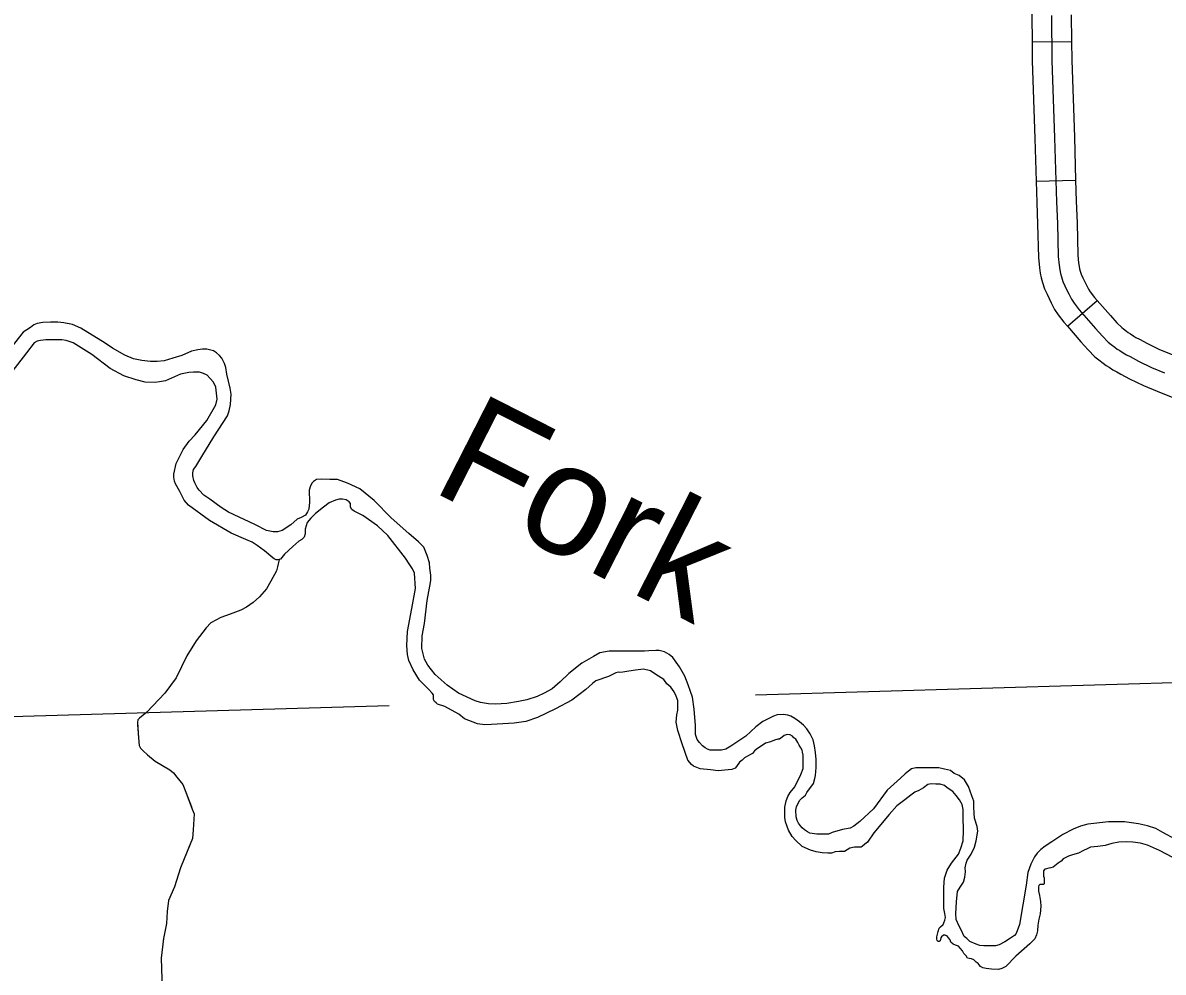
# Model space of a CAD drawing. Extents: x 1084508 to 1142749, y 1057638 to 1093403.
# Drawn here: x 1113074 to 1114434, y 1068936 to 1070069 of the extents above; entities that cross this region are included whole.
import ezdxf

# ---------------------------------------------------------------- set-up
doc = ezdxf.new("R2010")
doc.units = 0
for name, color, linetype in [('Level 32', 7, 'Continuous'), ('Level 35', 7, 'Continuous'), ('Level 43', 7, 'Continuous'), ('Level 5', 7, 'Continuous')]:
    doc.layers.add(name, color=color, linetype=linetype)

msp = doc.modelspace()

# ---------------------------------------------------------------- linework, layer by layer
at = {"layer": 'Level 32'}
for p, q in [((1114277.5, 1070046.2), (1114324.6, 1070046.6)), ((1114282.5, 1069880.1), (1114329.5, 1069881.4)), ((1114319.7, 1069707), (1114355.2, 1069737.9))]:
    msp.add_line(p, q, dxfattribs=at)
for points in [[(1114201.7, 1070105.9), (1114235.3, 1070105.6), (1114256.4, 1070105.4), (1114265.4, 1070105.4), (1114267.6, 1070105.3), (1114268.7, 1070105), (1114270, 1070104.6), (1114271.9, 1070103.8), (1114272.1, 1070103.7), (1114272.2, 1070103.7), (1114272.9, 1070102.3), (1114273.7, 1070100.7), (1114274.3, 1070099.4), (1114274.7, 1070098.5), (1114274.8, 1070098.1), (1114275.4, 1070096.2), (1114275.8, 1070094), (1114276.5, 1070089.1), (1114277.2, 1070077.2), (1114277.5, 1070046.2)], [(1114300.7, 1070077.9), (1114301.2, 1070024.2), (1114304.5, 1069931.7), (1114306.8, 1069855.3), (1114307.8, 1069829.6), (1114308.6, 1069790.4), (1114309.8, 1069779.8), (1114310.6, 1069774.3), (1114311.4, 1069770.1), (1114312.5, 1069766.1), (1114314.4, 1069760.3), (1114316.8, 1069755.2), (1114319.1, 1069749.9), (1114321.3, 1069745.6), (1114322.8, 1069742.7), (1114324.7, 1069739.2), (1114327.8, 1069734.5), (1114333.8, 1069726.6), (1114353.3, 1069704.2), (1114361.6, 1069695.2), (1114368.5, 1069688.1), (1114371.9, 1069685.3), (1114376.1, 1069682), (1114379.1, 1069679.9), (1114382.1, 1069678), (1114386.4, 1069675.3), (1114390, 1069673.1), (1114394.7, 1069670.8), (1114404.6, 1069665.4), (1114420.1, 1069657.7), (1114435.7, 1069651.5)], [(1114324.3, 1070078.7), (1114324.6, 1070046.6)], [(1114277.5, 1070046.2), (1114277.7, 1070023.7), (1114281, 1069931), (1114282.5, 1069880.1)], [(1114324.6, 1070046.6), (1114324.8, 1070024.7), (1114328, 1069932.5), (1114329.5, 1069881.4)], [(1114282.5, 1069880.1), (1114283.2, 1069854.5), (1114284.2, 1069828.9), (1114285.1, 1069788.9), (1114286.4, 1069776.7), (1114287.4, 1069770.3), (1114288.4, 1069764.8), (1114290, 1069759.3), (1114292.4, 1069751.7), (1114295.4, 1069745.4), (1114297.8, 1069740), (1114300.2, 1069735), (1114302, 1069731.7), (1114304.5, 1069727), (1114308.7, 1069720.8), (1114315.5, 1069711.8), (1114319.7, 1069707)], [(1114329.5, 1069881.4), (1114330.3, 1069856.1), (1114331.3, 1069830.4), (1114332.1, 1069791.9), (1114333.1, 1069782.9), (1114333.8, 1069778.2), (1114334.3, 1069775.4), (1114335, 1069772.9), (1114336.3, 1069769), (1114338.2, 1069765), (1114340.5, 1069759.9), (1114342.3, 1069756.1), (1114343.6, 1069753.7), (1114344.8, 1069751.3), (1114346.9, 1069748.3), (1114352.1, 1069741.5), (1114355.2, 1069737.9)], [(1114355.2, 1069737.9), (1114370.9, 1069719.9), (1114378.8, 1069711.3), (1114384.5, 1069705.4), (1114386.5, 1069703.8), (1114390.1, 1069701), (1114392.2, 1069699.5), (1114394.8, 1069697.9), (1114398.8, 1069695.3), (1114401.4, 1069693.8), (1114405.7, 1069691.6), (1114415.4, 1069686.3), (1114429.6, 1069679.3), (1114444.5, 1069673.4), (1114484, 1069657.2)], [(1114319.7, 1069707), (1114335.8, 1069688.5), (1114344.4, 1069679.1), (1114352.5, 1069670.7), (1114357.3, 1069666.8), (1114362.2, 1069663.1), (1114366.1, 1069660.3), (1114369.5, 1069658.2), (1114374, 1069655.2), (1114378.7, 1069652.5), (1114383.6, 1069650), (1114393.7, 1069644.5), (1114410.5, 1069636.2), (1114426.9, 1069629.7), (1114466.2, 1069613.6)]]:
    msp.add_lwpolyline(points, dxfattribs=at)
at = {"layer": 'Level 35'}
for points in [[(1113276.4, 1069528.5), (1113276.4, 1069532), (1113277.4, 1069536.2), (1113280.1, 1069539.7), (1113287.5, 1069551.6), (1113301.5, 1069575.2), (1113318, 1069600.1), (1113319.8, 1069606.2), (1113321.4, 1069613.7), (1113322.2, 1069626.1), (1113321.2, 1069633), (1113317.2, 1069649.7), (1113316.1, 1069657.9), (1113314.3, 1069662.7), (1113311.1, 1069669.1), (1113308.4, 1069672.3), (1113305, 1069675.4), (1113301.3, 1069677.6), (1113293.3, 1069679.7), (1113288, 1069679.7), (1113282.7, 1069678.9), (1113275, 1069677.3), (1113263.6, 1069672.3), (1113252.8, 1069668.8), (1113242.4, 1069665.9), (1113234, 1069665.1), (1113226.3, 1069665.1), (1113215.9, 1069666.2), (1113205.9, 1069668.3), (1113195.3, 1069672.5), (1113180.9, 1069681), (1113171.9, 1069686.8), (1113143, 1069704.9), (1113133, 1069709.1), (1113122.6, 1069711), (1113115.7, 1069712), (1113107, 1069712), (1113097.5, 1069711.5), (1113091.1, 1069710.2), (1113087.1, 1069708.6), (1113083.1, 1069705.7), (1113074.1, 1069700.1), (1113053.7, 1069673.9)], [(1113305.5, 1069620), (1113304, 1069634.3), (1113301.2, 1069640.5), (1113297.2, 1069644.7), (1113293.5, 1069648.5), (1113289.2, 1069650.7), (1113284.7, 1069652.2), (1113277.5, 1069652.2), (1113271.8, 1069652), (1113262, 1069650), (1113251, 1069645.2), (1113243.8, 1069642), (1113236.8, 1069640.7), (1113231.6, 1069640), (1113219.8, 1069640.5), (1113209.1, 1069643), (1113194.4, 1069648), (1113177.9, 1069656.5), (1113156.2, 1069673.2), (1113133.7, 1069687.2), (1113125.7, 1069690.2), (1113120.5, 1069690.9), (1113113.8, 1069690.9), (1113107.8, 1069690.9), (1113101.3, 1069690.9), (1113094.8, 1069689.9), (1113090.8, 1069689.2), (1113087.3, 1069687.2), (1113078.1, 1069675.5), (1113039.9, 1069626.3)], [(1113530.3, 1069430.3), (1113509, 1069457.4), (1113496.8, 1069468.8), (1113479.4, 1069481.3), (1113469.2, 1069486.5), (1113466.1, 1069488.5), (1113464.7, 1069491), (1113464.7, 1069492.9), (1113464.7, 1069495.4), (1113463.1, 1069497.6), (1113459.5, 1069499.8), (1113455, 1069500.9), (1113451.2, 1069500.7), (1113446.7, 1069499.5), (1113439.2, 1069496.5), (1113432.6, 1069491), (1113422.9, 1069483.5), (1113417.4, 1069477.9), (1113412.9, 1069472.7), (1113410.7, 1069464.9), (1113410.4, 1069459.4), (1113409.3, 1069455.2), (1113406.6, 1069452.7), (1113403.2, 1069450.8), (1113396, 1069444.1), (1113386.1, 1069435.3), (1113381.1, 1069429.2), (1113377.9, 1069428.5), (1113375.9, 1069428.5), (1113373.6, 1069429.7), (1113370.1, 1069432.5), (1113366.9, 1069435.2), (1113361.9, 1069439.2), (1113353.4, 1069445.5), (1113347.2, 1069449.4), (1113339.9, 1069452.7), (1113322.4, 1069460.2), (1113296.5, 1069475.2), (1113271.3, 1069493.4), (1113266.3, 1069499.6), (1113261, 1069509.9), (1113256, 1069518.9), (1113254.8, 1069522.4), (1113254, 1069526.9), (1113254, 1069530.4), (1113256.8, 1069543.3), (1113265, 1069560.1), (1113272.3, 1069569.8), (1113279.3, 1069577.3), (1113293.2, 1069594.5), (1113304.2, 1069613.3), (1113305.5, 1069620)], [(1113613.5, 1069260.3), (1113593.3, 1069269.4), (1113580.1, 1069278.9), (1113565.8, 1069291.7), (1113556.7, 1069302.6), (1113553, 1069309.7), (1113549.9, 1069322.6), (1113550.1, 1069337.5), (1113553, 1069352.3), (1113555.9, 1069380), (1113559.3, 1069396.9), (1113560.4, 1069403.5), (1113560.4, 1069410), (1113559.3, 1069418.3), (1113558.7, 1069424.9), (1113556.1, 1069433.5), (1113552.1, 1069443.5), (1113545.6, 1069449.8), (1113534.4, 1069459.8), (1113513.3, 1069478.3), (1113493, 1069499.2), (1113475.6, 1069513.2), (1113461, 1069520), (1113449.3, 1069524.3), (1113439.9, 1069524.3), (1113430.5, 1069524.6), (1113424.2, 1069524), (1113420.5, 1069522), (1113419, 1069520.3), (1113416.8, 1069516.6), (1113415.3, 1069511.5), (1113415.6, 1069497.2), (1113414.8, 1069488.9), (1113413.3, 1069485.5), (1113410.8, 1069481.8), (1113405.9, 1069478.9), (1113401, 1069476.9), (1113393.5, 1069470.2), (1113383.2, 1069463.3), (1113377.6, 1069461.7), (1113372.3, 1069461.7), (1113364.6, 1069463.3), (1113350.6, 1069470.5), (1113319, 1069485.1), (1113310.3, 1069490.6), (1113297, 1069500.7), (1113289.6, 1069505.7), (1113284.3, 1069511.6), (1113281.7, 1069514.8), (1113279, 1069520.1), (1113277.7, 1069523), (1113276.4, 1069528.5)], [(1113846.6, 1069276.5), (1113841.9, 1069280.4), (1113838.3, 1069285.4), (1113828.9, 1069291.5), (1113822.5, 1069295.9), (1113814.2, 1069298.1), (1113804.5, 1069296.8), (1113796.5, 1069295.6), (1113789.5, 1069294.3), (1113785.7, 1069294), (1113784.3, 1069294.3), (1113781.2, 1069293.7), (1113778.7, 1069292.3), (1113772.4, 1069289.3), (1113757.4, 1069284), (1113753.3, 1069280.7), (1113745.2, 1069273.8), (1113728.6, 1069261), (1113709, 1069250.5), (1113687.6, 1069240.2), (1113673.8, 1069235.3), (1113659.7, 1069233.6), (1113646.4, 1069232.8), (1113632.8, 1069231.7), (1113624.8, 1069231.4), (1113616.2, 1069232.8), (1113600.7, 1069238.6), (1113593.8, 1069244.4), (1113577.1, 1069253.3), (1113568.6, 1069256.3), (1113566.9, 1069257.7), (1113565, 1069259.4), (1113563.6, 1069261.9), (1113563.6, 1069263.5), (1113563.6, 1069264.9), (1113563.6, 1069267.1), (1113561.9, 1069269.1), (1113557.5, 1069274), (1113547, 1069284.6), (1113539.5, 1069297), (1113534.2, 1069308.4), (1113532.6, 1069315.6), (1113531.7, 1069326.1), (1113532.8, 1069342.7), (1113537.8, 1069370.2), (1113542, 1069394.3), (1113541.1, 1069412.3), (1113538.4, 1069417.8), (1113534.8, 1069423.6), (1113530.3, 1069430.3)], [(1113969.1, 1069242), (1113956.6, 1069235.4), (1113948, 1069229.2), (1113936, 1069218), (1113918.3, 1069206), (1113912.3, 1069202.3), (1113907.2, 1069201.4), (1113900.6, 1069201.4), (1113893.5, 1069201.4), (1113890.6, 1069202.3), (1113887.7, 1069204), (1113884.3, 1069206.6), (1113880.9, 1069210.6), (1113878, 1069214), (1113876.3, 1069220), (1113876.3, 1069230.6), (1113874.6, 1069250), (1113872.6, 1069264.6), (1113870, 1069271.4), (1113867.5, 1069279.4), (1113863.5, 1069289.7), (1113857.2, 1069300.6), (1113849.2, 1069311.7), (1113844.9, 1069315.5), (1113839.2, 1069318.6), (1113832.6, 1069320.3), (1113828.9, 1069320.3), (1113820.6, 1069319.7), (1113815.2, 1069319.5), (1113810.1, 1069319.5), (1113804.1, 1069319.5), (1113794.1, 1069319.5), (1113788.6, 1069319.5), (1113780.9, 1069319.5), (1113773.2, 1069319.5), (1113762.1, 1069317.5), (1113754.4, 1069312.9), (1113740.4, 1069304.9), (1113724.9, 1069292.6), (1113714.9, 1069282.9), (1113705.2, 1069274.3), (1113695.5, 1069269.2), (1113687.2, 1069265.2), (1113675, 1069261.4), (1113665, 1069259.4), (1113651.2, 1069256.9), (1113637.5, 1069256.3), (1113629.3, 1069256.6), (1113619.5, 1069258.3), (1113613.5, 1069260.3)], [(1114001.6, 1069172.1), (1114004.4, 1069179.3), (1114004.7, 1069184), (1114004.7, 1069189.8), (1114004.4, 1069195.1), (1114003.9, 1069198.7), (1114003.3, 1069201.2), (1114001.6, 1069204), (1113999.7, 1069207.3), (1113998, 1069210.3), (1113995.6, 1069214.2), (1113993.6, 1069216.1), (1113991.7, 1069218.1), (1113988.9, 1069219.5), (1113988.1, 1069219.7), (1113985.6, 1069220), (1113981.7, 1069218.6), (1113979.5, 1069216.7), (1113976.4, 1069214.5), (1113974.2, 1069214.2), (1113970.4, 1069213.1), (1113965.4, 1069211.4), (1113959.8, 1069209.5), (1113956.8, 1069207.8), (1113949.9, 1069203.1), (1113946.3, 1069200.3), (1113944, 1069197.3), (1113941.6, 1069196.2), (1113939.1, 1069194.5), (1113934.4, 1069192.3), (1113931.9, 1069189.3), (1113928.5, 1069186.8), (1113925.2, 1069181.8), (1113923.3, 1069179.6), (1113919.4, 1069178.2), (1113915, 1069177.9), (1113903.3, 1069176.8), (1113893.9, 1069177.6), (1113881.5, 1069179), (1113873.7, 1069182.1), (1113871.2, 1069184), (1113867.1, 1069189.5), (1113860.4, 1069208.7), (1113854.9, 1069224.7), (1113852.9, 1069234.7), (1113853.8, 1069243.6), (1113854.9, 1069248.8), (1113855.2, 1069254.1), (1113854.9, 1069260.5), (1113853.2, 1069265.5), (1113850.5, 1069270.7), (1113846.6, 1069276.5)], [(1114166.2, 1069180.3), (1114159.1, 1069180.3), (1114150.5, 1069180.3), (1114143.4, 1069180.3), (1114139.1, 1069180.3), (1114133.9, 1069178.9), (1114130.2, 1069176.3), (1114126.2, 1069172.9), (1114120.5, 1069168), (1114104.8, 1069153.7), (1114088.5, 1069131.4), (1114072.2, 1069116.3), (1114065.1, 1069110.6), (1114060.5, 1069108.3), (1114051.4, 1069106.6), (1114039.1, 1069102.9), (1114034.8, 1069101.1), (1114031.7, 1069100.9), (1114027.1, 1069100.9), (1114020.8, 1069100.9), (1114012.3, 1069102.3), (1114009.7, 1069103.7), (1114006.3, 1069106.3), (1114003.4, 1069108.6), (1114001.4, 1069110.9), (1113998.8, 1069114.3), (1113997.4, 1069117.4), (1113996, 1069121.7), (1113995.7, 1069129.7), (1113996.6, 1069133.7), (1114000.3, 1069141.4), (1114003.4, 1069144.3), (1114007.4, 1069147.7), (1114008.8, 1069150.9), (1114016.8, 1069161.4), (1114018.6, 1069167.4), (1114019.1, 1069171.1), (1114020, 1069180.6), (1114020, 1069190), (1114019.1, 1069198.3), (1114018, 1069206.6), (1114016.6, 1069213.7), (1114012.8, 1069220.9), (1114008.8, 1069226.9), (1114005.1, 1069231.2), (1114000.3, 1069234.9), (1113994.6, 1069238.9), (1113990, 1069241.7), (1113986.3, 1069243.2), (1113980.8, 1069243.7), (1113973.7, 1069243.4), (1113969.1, 1069242)], [(1114283.6, 1069078.3), (1114280.5, 1069074), (1114276.2, 1069065.1), (1114272.7, 1069055.4), (1114270.7, 1069040.3), (1114262.5, 1068993.4), (1114258.5, 1068982.6), (1114256.5, 1068980.3), (1114251.9, 1068977.1), (1114245, 1068972.6), (1114238.2, 1068969.1), (1114233.9, 1068968), (1114229.3, 1068967.7), (1114223.6, 1068967.7), (1114219.9, 1068967.7), (1114215.3, 1068968.3), (1114210.8, 1068969.7), (1114203.3, 1068972.8), (1114199.6, 1068976.6), (1114196.5, 1068979.1), (1114192.8, 1068986.8), (1114190.5, 1068991.1), (1114187.1, 1068999.4), (1114186.8, 1069006.3), (1114187.6, 1069020.3), (1114188.8, 1069032.6), (1114191.6, 1069038), (1114195.6, 1069043.7), (1114197.3, 1069049.7), (1114198.2, 1069056), (1114197.6, 1069060.9), (1114198.8, 1069066.3), (1114200.2, 1069070), (1114205.1, 1069077.1), (1114208.8, 1069085.7), (1114210.8, 1069092.9), (1114212.8, 1069104.6), (1114211.9, 1069110.3), (1114208.8, 1069120.3), (1114208.5, 1069126), (1114208.2, 1069133.4), (1114207.9, 1069140.3), (1114205.9, 1069146.6), (1114201.9, 1069158), (1114197.1, 1069165.7), (1114190.5, 1069170.9), (1114184.8, 1069173.4), (1114180.2, 1069176.9), (1114173.1, 1069178.6), (1114166.2, 1069180.3)], [(1114195.2, 1069130.3), (1114194.1, 1069136.4), (1114191.1, 1069142.2), (1114186.9, 1069147.2), (1114183, 1069151.9), (1114176.4, 1069156.3), (1114173.1, 1069159.3), (1114167.8, 1069160.7), (1114162.8, 1069160.7), (1114157.3, 1069161), (1114153.1, 1069160.2), (1114147.9, 1069156.3), (1114142.3, 1069153.3), (1114137.9, 1069151), (1114132.9, 1069147.4), (1114125.7, 1069142.2), (1114116.3, 1069135), (1114107.1, 1069124.4), (1114088.9, 1069102.8), (1114081.4, 1069091.5), (1114078.1, 1069089), (1114075, 1069086.2), (1114073.6, 1069085.4), (1114071.4, 1069085.4), (1114069.5, 1069085.4), (1114065.6, 1069085.4), (1114060.3, 1069084.3), (1114053.7, 1069080.4), (1114050.7, 1069080.4), (1114047.9, 1069080.4), (1114042.6, 1069079.8), (1114038.5, 1069078.2), (1114034, 1069078.2), (1114027.1, 1069078.7), (1114020.2, 1069079.8), (1114013.3, 1069082.1), (1114003.3, 1069086.5), (1113995.3, 1069093.7), (1113991.4, 1069098.1), (1113987.2, 1069105.9), (1113985.3, 1069110.3), (1113983.4, 1069115.9), (1113982.5, 1069121.1), (1113982.8, 1069128.9), (1113982.8, 1069133.3), (1113984.2, 1069140.8), (1113986.1, 1069145.8), (1113989.2, 1069150.8), (1113994.7, 1069157.7), (1114001.6, 1069172.1)], [(1114219, 1068941.6), (1114216, 1068943.3), (1114214.6, 1068945.2), (1114213.2, 1068946.6), (1114211, 1068948.5), (1114208.2, 1068951), (1114205.4, 1068952.4), (1114202.7, 1068952.7), (1114200.7, 1068953), (1114198.8, 1068955.7), (1114196, 1068958.8), (1114194.6, 1068961.8), (1114191.9, 1068965.1), (1114189.9, 1068967.6), (1114186.1, 1068968.7), (1114183.6, 1068969.6), (1114180.8, 1068972.3), (1114179.7, 1068974.8), (1114178, 1068977.3), (1114176.7, 1068979), (1114175.3, 1068979.8), (1114173.9, 1068980.4), (1114171.9, 1068980.4), (1114169.7, 1068978.4), (1114168.9, 1068977.3), (1114167.8, 1068973.7), (1114166.7, 1068972.9), (1114166.1, 1068972.9), (1114165.6, 1068972.9), (1114164.5, 1068974), (1114163.9, 1068975.7), (1114163.9, 1068978.4), (1114165.6, 1068984.8), (1114166.7, 1068989), (1114168.3, 1068990.4), (1114171.4, 1068993.4), (1114172.2, 1068995.3), (1114173.6, 1068998.4), (1114174.2, 1069001.7), (1114173.6, 1069006.4), (1114172.5, 1069012.2), (1114172.5, 1069025.5), (1114172.2, 1069038), (1114173.1, 1069048.5), (1114176.4, 1069058.2), (1114181.4, 1069066.3), (1114189.7, 1069077.3), (1114192.4, 1069084.3), (1114195.2, 1069093.1), (1114195.8, 1069105.6), (1114195.2, 1069121.9), (1114195.2, 1069130.3)], [(1114448.1, 1069095.1), (1114433.6, 1069103.1), (1114425, 1069107.7), (1114415.3, 1069111.1), (1114404.4, 1069113.4), (1114387.6, 1069115.7), (1114368.7, 1069115.7), (1114343.9, 1069112.9), (1114335.3, 1069110.6), (1114326.4, 1069106.9), (1114314.2, 1069100.6), (1114301, 1069092), (1114293, 1069086.9), (1114288.2, 1069082.6), (1114283.6, 1069078.3)], [(1114372.7, 1069090.1), (1114364.9, 1069087.6), (1114356.1, 1069086.2), (1114347.2, 1069085.4), (1114343.3, 1069083.7), (1114338.9, 1069081.5), (1114332.8, 1069078.2), (1114325.6, 1069076.2), (1114321.2, 1069074.6), (1114314.6, 1069071.8), (1114312.1, 1069069), (1114308.5, 1069066.3), (1114302.6, 1069061.8), (1114299.9, 1069061), (1114297.4, 1069060.4), (1114294.6, 1069059.6), (1114292.7, 1069059.1), (1114291.3, 1069057.4), (1114291, 1069055.5), (1114291, 1069052.7), (1114291.3, 1069051), (1114292.1, 1069048.8), (1114292.1, 1069046.3), (1114292.1, 1069043.8), (1114291.8, 1069041.6), (1114291, 1069041.1), (1114289.6, 1069040.8), (1114288.8, 1069041.1), (1114286.9, 1069041.1), (1114285.5, 1069039.9), (1114285.2, 1069038.3), (1114285.2, 1069035.2), (1114285.2, 1069033), (1114286.6, 1069028), (1114287.7, 1069020.6), (1114288, 1069015), (1114287.4, 1069006.1), (1114285.5, 1068999.5), (1114284.4, 1068992.3), (1114284.1, 1068985.9), (1114282.7, 1068980.9), (1114280.8, 1068976), (1114274.7, 1068970.1), (1114258.1, 1068955.4), (1114246.2, 1068943.3), (1114241.4, 1068940.8), (1114237.6, 1068939.7), (1114229, 1068939.9), (1114222.9, 1068940.8), (1114219, 1068941.6)], [(1114445.3, 1069073.2), (1114429.5, 1069081.5), (1114415.1, 1069088.1), (1114406.8, 1069090.4), (1114397.9, 1069091.5), (1114390.4, 1069091.8), (1114381, 1069091.5), (1114372.7, 1069090.1)]]:
    msp.add_lwpolyline(points, dxfattribs=at)
at = {"layer": 'Level 43'}
for points in [[(1113379.4, 1069428.6), (1113377.5, 1069420.1), (1113376.3, 1069415.4), (1113369.7, 1069403), (1113364.5, 1069393.8), (1113356.2, 1069384.3), (1113348.4, 1069377.4), (1113340.8, 1069371.8), (1113333.9, 1069368.2), (1113321.2, 1069363.5), (1113309.8, 1069359.4), (1113298.2, 1069353.3), (1113292.5, 1069347.1), (1113280.4, 1069331.7), (1113269.3, 1069313.9), (1113256.7, 1069287.6), (1113243.2, 1069269.1), (1113221.9, 1069246.6), (1113212.9, 1069239.5), (1113211, 1069237.4), (1113210.5, 1069234.1), (1113211.7, 1069216), (1113212.7, 1069206.8), (1113214.1, 1069203.7), (1113217.2, 1069200.4), (1113222.4, 1069195.7), (1113231.8, 1069188.1), (1113249.1, 1069177.7), (1113253.4, 1069174.3), (1113257.7, 1069168.9), (1113264.6, 1069160.3), (1113268.2, 1069151.2), (1113275.9, 1069131), (1113278.1, 1069125.2), (1113277, 1069106.2), (1113276.3, 1069095.9), (1113262, 1069060.8), (1113254.7, 1069038.1), (1113247.7, 1069021.7), (1113245.9, 1069008.8), (1113245.2, 1068994.6), (1113241.5, 1068976.7), (1113239, 1068952.9), (1113240.1, 1068916.3)], [(1113379.4, 1069428.6), (1113377.5, 1069420.1), (1113376.3, 1069415.4), (1113369.7, 1069403), (1113364.5, 1069393.8), (1113356.2, 1069384.3), (1113348.4, 1069377.4), (1113347.7, 1069376.9)], [(1113310.3, 1069359.6), (1113309.8, 1069359.4), (1113298.2, 1069353.3), (1113292.5, 1069347.1), (1113280.4, 1069331.7), (1113269.3, 1069313.9), (1113256.7, 1069287.6), (1113243.2, 1069269.1), (1113236.6, 1069262.2)], [(1113210.7, 1069231.7), (1113211.7, 1069216), (1113212.7, 1069206.8), (1113214.1, 1069203.7), (1113217.2, 1069200.4), (1113222.4, 1069195.7), (1113231.8, 1069188.1), (1113249.1, 1069177.7), (1113253.4, 1069174.3), (1113257.7, 1069168.9), (1113264.6, 1069160.3), (1113268.2, 1069151.2), (1113274.9, 1069133.6)], [(1113275.1, 1069093), (1113262, 1069060.8), (1113254.7, 1069038.1), (1113247.7, 1069021.7), (1113245.9, 1069008.8), (1113245.2, 1068994.6), (1113241.5, 1068976.7), (1113241.3, 1068974.3)]]:
    msp.add_lwpolyline(points, dxfattribs=at)
at = {"layer": 'Level 5'}
for points in [[(1114486.9, 1069282.8), (1113947.5, 1069267)], [(1113510.9, 1069254.1), (1113032.5, 1069240.1)]]:
    msp.add_lwpolyline(points, dxfattribs=at)

# ---------------------------------------------------------------- texts
at = {"layer": 'Level 35'}
msp.add_text('Fork', height=132.58, rotation=333.0075, dxfattribs=at).set_placement((1113558.7, 1069511.8))

doc.saveas('drawing.dxf')
